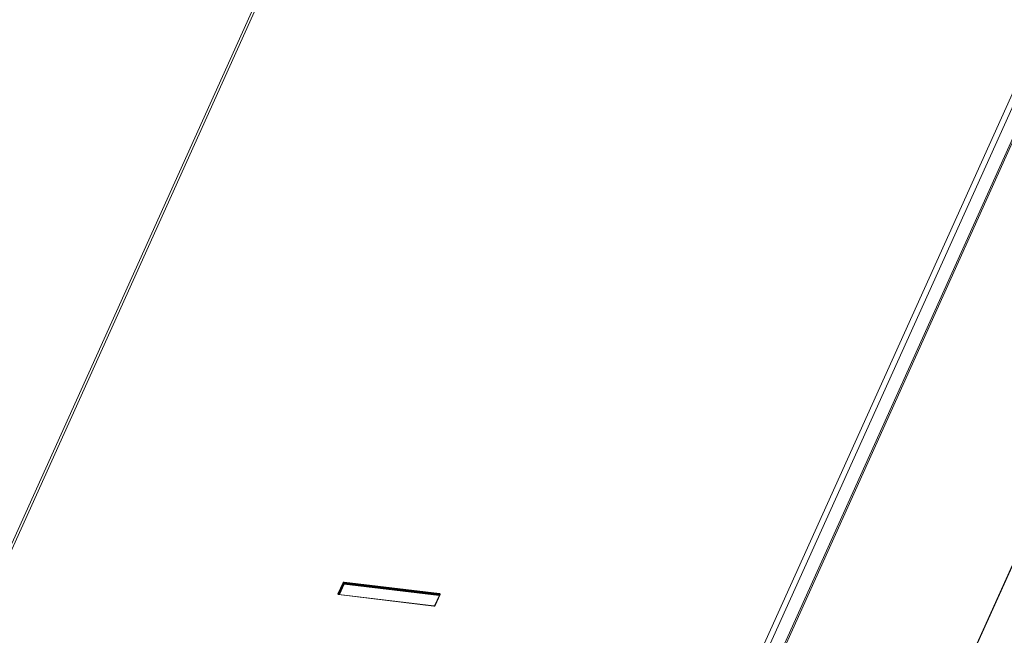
# Model space of a CAD drawing. Header units: millimetres. Extents: x -473 to 23648, y -382 to 1866.
# Tile 571 of 607: x 20443 to 20839, y 1297 to 1544. Entities that reach past the tile are written whole.
import ezdxf

# ---------------------------------------------------------------- set-up
doc = ezdxf.new("R2010")
doc.units = ezdxf.units.MM
doc.header["$LTSCALE"] = 80
doc.layers.get('0').update_dxf_attribs({"linetype": 'CONTINUOUS'})

msp = doc.modelspace()

# ---------------------------------------------------------------- linework, layer by layer
at = {"linetype": 'Continuous', "lineweight": 0}
for p, q in [((20615.464, 1719.998), (20424.955, 1297.46)), ((20423.645, 1296.93), (20614.154, 1719.468)), ((20727.625, 1260.695), (20918.134, 1683.233)), ((20729.465, 1259.272), (20919.973, 1681.81)), ((20921.706, 1672.919), (20731.197, 1250.382)), ((20739.615, 1267.706), (20913.654, 1653.715)), ((20944.069, 1551.392), (20755.404, 1132.944)), ((20755.551, 1132.877), (20944.019, 1550.888)), ((20571.158, 1313.271), (20573.186, 1317.769)), ((20571.375, 1313.103), (20573.403, 1317.601)), ((20571.506, 1312.981), (20573.459, 1317.312)), ((20571.792, 1312.967), (20573.675, 1317.145)), ((20573.459, 1317.312), (20573.403, 1317.601)), ((20573.709, 1317.426), (20573.652, 1317.715)), ((20573.652, 1317.715), (20611.862, 1313.074)), ((20573.675, 1317.145), (20611.788, 1312.515)), ((20573.686, 1317.996), (20611.896, 1313.354)), ((20573.709, 1317.426), (20611.919, 1312.784)), ((20571.366, 1313.044), (20571.366, 1313.043)), ((20571.396, 1312.993), (20571.375, 1313.103)), ((20571.38, 1313.033), (20571.464, 1313.007)), ((20609.622, 1308.311), (20571.412, 1312.953)), ((20609.674, 1308.365), (20571.464, 1313.007)), ((20611.995, 1312.974), (20609.967, 1308.476)), ((20612.149, 1313.036), (20610.121, 1308.538)), ((20611.857, 1313.164), (20611.869, 1313.267)), ((20611.862, 1313.074), (20611.857, 1313.164)), ((20611.919, 1312.784), (20611.862, 1313.074)), ((20611.869, 1313.267), (20611.896, 1313.354)), ((20612.045, 1313.309), (20611.896, 1313.354)), ((20612.138, 1313.225), (20612.045, 1313.309)), ((20609.922, 1308.427), (20609.967, 1308.476)), ((20610.031, 1308.53), (20610.121, 1308.538)), ((20610.032, 1308.426), (20610.121, 1308.538))]:
    msp.add_line(p, q, dxfattribs=at)
for points in [[(20573.686, 1317.996), (20573.556, 1317.996), (20573.41, 1317.96), (20573.275, 1317.881), (20573.186, 1317.769)], [(20573.403, 1317.601), (20573.363, 1317.677), (20573.284, 1317.738), (20573.186, 1317.769)], [(20573.652, 1317.715), (20573.587, 1317.715), (20573.515, 1317.697), (20573.447, 1317.658), (20573.403, 1317.601)], [(20573.459, 1317.312), (20573.515, 1317.377), (20573.606, 1317.419), (20573.709, 1317.426)], [(20573.675, 1317.145), (20573.576, 1317.176), (20573.497, 1317.239), (20573.459, 1317.312)], [(20573.686, 1317.996), (20573.659, 1317.908), (20573.646, 1317.805), (20573.652, 1317.715)], [(20573.709, 1317.426), (20573.715, 1317.338), (20573.703, 1317.234), (20573.675, 1317.145)], [(20571.158, 1313.271), (20571.139, 1313.179), (20571.169, 1313.082), (20571.262, 1312.998), (20571.412, 1312.953)], [(20571.158, 1313.271), (20571.256, 1313.24), (20571.335, 1313.179), (20571.375, 1313.103)], [(20571.375, 1313.103), (20571.365, 1313.058), (20571.366, 1313.044)], [(20571.366, 1313.044), (20571.366, 1313.045), (20571.38, 1313.033)], [(20571.464, 1313.007), (20571.446, 1313.001), (20571.412, 1312.953)], [(20611.997, 1312.975), (20611.984, 1313.009), (20611.937, 1313.051), (20611.862, 1313.074)], [(20612.149, 1313.036), (20612.059, 1313.028), (20612, 1312.984), (20611.995, 1312.974)], [(20612.149, 1313.036), (20612.169, 1313.128), (20612.138, 1313.225)], [(20609.622, 1308.311), (20609.752, 1308.311), (20609.897, 1308.347), (20610.032, 1308.426)], [(20609.622, 1308.311), (20609.656, 1308.36), (20609.674, 1308.365)], [(20609.674, 1308.365), (20609.808, 1308.375), (20609.922, 1308.427)], [(20609.967, 1308.476), (20609.972, 1308.486), (20610.031, 1308.53)]]:
    msp.add_lwpolyline(points, dxfattribs=at)

doc.saveas('drawing.dxf')
